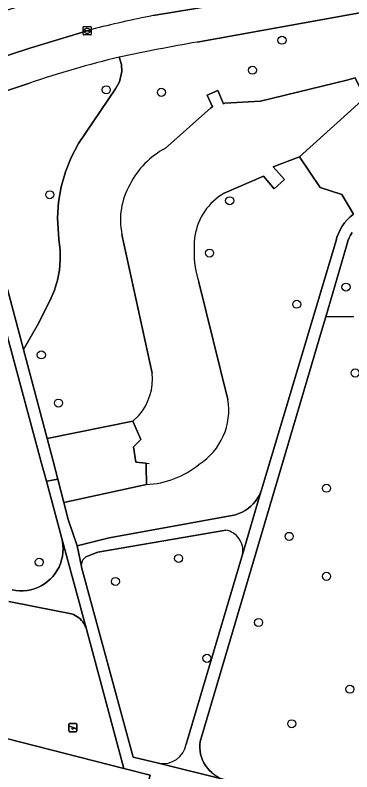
# Model space of a CAD drawing. Extents: x 157793 to 159380, y 380877 to 382313.
# Drawn here: x 158750.1 to 158791, y 381356.2 to 381448 of the extents above; entities that cross this region are included whole.
import ezdxf

# ---------------------------------------------------------------- set-up
doc = ezdxf.new("R2010")
doc.units = 0
for name, color, linetype in [('IMGEO_Boom', 7, 'Continuous'), ('IMGEO_Damwand', 7, 'Continuous'), ('IMGEO_Groenvoorziening', 7, 'Continuous'), ('IMGEO_Kolk', 7, 'Continuous'), ('IMGEO_Muur', 7, 'Continuous'), ('IMGEO_Rijbaan_lokaal_open', 7, 'Continuous'), ('IMGEO_Speelvoorziening', 7, 'Continuous'), ('IMGEO_Voetpad_halfverhard', 7, 'Continuous'), ('IMGEO_Voetpad_open', 7, 'Continuous'), ('IMGEO_Waterloop', 7, 'Continuous')]:
    doc.layers.add(name, color=color, linetype=linetype)

msp = doc.modelspace()

# ---------------------------------------------------------------- linework, layer by layer
at = {"layer": 'IMGEO_Boom'}
for centre in [(158782.553, 381444.948), (158778.967, 381441.314), (158761.203, 381438.932), (158767.905, 381438.629), (158754.343, 381426.2), (158776.2, 381425.468), (158773.753, 381419.12), (158790.324, 381414.993), (158784.346, 381412.905), (158753.321, 381406.763), (158791.435, 381404.563), (158755.409, 381400.911), (158787.957, 381390.577), (158783.43, 381384.736), (158769.996, 381382.054), (158753.069, 381381.599), (158787.962, 381379.887), (158762.325, 381379.264), (158779.704, 381374.282), (158773.434, 381369.935), (158790.794, 381366.185), (158783.738, 381361.995)]:
    msp.add_circle(centre, 0.489, dxfattribs=at)
at = {"layer": 'IMGEO_Damwand'}
for points in [[(158779.944, 381437.566), (158790.435, 381440.121)], [(158784.684, 381430.804), (158791.766, 381437.19)]]:
    msp.add_lwpolyline(points, dxfattribs=at)
for centre, radius, start, end in [((158773.109, 381422.916), 10.09, 118.03795, 153.12112), ((158771.513, 381423.15), 8.576, 149.68973, 191.83467), ((158768.285, 381400.076), 7.813, 302.68088, 9.50367), ((158765.633, 381401.802), 10.777, 272.38141, 309.6099)]:
    msp.add_arc(centre, radius, start, end, dxfattribs=at)
at = {"layer": 'IMGEO_Groenvoorziening'}
for points in [[(158795.371, 381448.874), (158772.246, 381444.735)], [(158749.198, 381414.721), (158751.156, 381407.409), (158752.865, 381410.361), (158754.384, 381413.398), (158754.908, 381414.618), (158755.274, 381415.812), (158755.514, 381417.037), (158755.624, 381418.281), (158755.603, 381419.53), (158755.452, 381420.769), (158755.296, 381423.391), (158755.419, 381425.282), (158755.74, 381427.15), (158756.255, 381428.974), (158756.957, 381430.735), (158757.839, 381432.412), (158762.332, 381439.04), (158762.799, 381439.894), (158763.085, 381441.144), (158763.054, 381442.001), (158762.779, 381442.893)], [(158762.779, 381442.893), (158763.054, 381442.001), (158763.085, 381441.144), (158762.799, 381439.894), (158762.332, 381439.04), (158757.839, 381432.412), (158756.957, 381430.735), (158756.255, 381428.974), (158755.74, 381427.15), (158755.419, 381425.282), (158755.296, 381423.391), (158755.452, 381420.769), (158755.603, 381419.53), (158755.624, 381418.281), (158755.514, 381417.037), (158755.274, 381415.812), (158754.908, 381414.618), (158754.384, 381413.398), (158752.865, 381410.361), (158751.156, 381407.409), (158754.045, 381396.605), (158764.452, 381398.704), (158765.169, 381399.412)], [(158768.366, 381431.822), (158773.929, 381436.744), (158774.107, 381436.851), (158773.463, 381438.297), (158774.773, 381438.865), (158775.453, 381437.245), (158775.622, 381437.327), (158779.944, 381437.566), (158790.435, 381440.121), (158791.44, 381440.394)], [(158751.899, 381439.743), (158741.158, 381436.188), (158740.675, 381436.052)], [(158791.766, 381437.19), (158784.684, 381430.804), (158787.189, 381427.06), (158789.812, 381426.233), (158791.221, 381423.826)], [(158766.081, 381391.035), (158756.061, 381388.847), (158756.585, 381386.799), (158757.693, 381383.574), (158761.577, 381384.55), (158776.51, 381387.25), (158776.924, 381387.353), (158777.326, 381387.493), (158777.715, 381387.668), (158778.087, 381387.877), (158778.438, 381388.118), (158778.767, 381388.39), (158779.069, 381388.69), (158779.344, 381389.016), (158779.589, 381389.365), (158779.801, 381389.734), (158779.98, 381390.121), (158780.123, 381390.523), (158780.225, 381390.912), (158789.122, 381420.65), (158789.228, 381421.031), (158789.399, 381421.499), (158789.612, 381421.95), (158789.864, 381422.38), (158790.153, 381422.786), (158790.478, 381423.164), (158790.834, 381423.512), (158791.221, 381423.826), (158789.812, 381426.233), (158787.189, 381427.06), (158784.684, 381430.804), (158781.499, 381429.574), (158782.845, 381428.05), (158781.594, 381426.926), (158780.291, 381428.471), (158775.525, 381426.378)], [(158766.779, 381404.563), (158763.119, 381421.391)], [(158791.08, 381421.633), (158790.88, 381421.311), (158790.709, 381420.973), (158790.569, 381420.621), (158790.461, 381420.257), (158790.427, 381420.11), (158787.87, 381411.388), (158791.293, 381411.421)], [(158749.774, 381378.253), (158750.222, 381378.174), (158750.676, 381378.135), (158751.131, 381378.137), (158751.585, 381378.18), (158752.032, 381378.263), (158752.471, 381378.385), (158752.897, 381378.547), (158753.307, 381378.745), (158753.697, 381378.98), (158754.065, 381379.248), (158754.407, 381379.549), (158754.721, 381379.878), (158755.005, 381380.234), (158755.255, 381380.615), (158755.471, 381381.016), (158755.649, 381381.435), (158755.79, 381381.868), (158755.892, 381382.311), (158755.953, 381382.763), (158755.974, 381383.218), (158755.954, 381383.672), (158755.894, 381384.124), (158755.813, 381384.493), (158753.938, 381391.427), (158753.308, 381393.755), (158747.412, 381415.584)], [(158772.434, 381415.578), (158775.991, 381401.366)], [(158791.293, 381411.421), (158787.87, 381411.388), (158787.238, 381409.232), (158786.429, 381406.47), (158772.602, 381359.821), (158772.569, 381359.442), (158772.57, 381359.062), (158772.605, 381358.684), (158772.673, 381358.31), (158772.775, 381357.944), (158772.909, 381357.588), (158773.074, 381357.246), (158773.269, 381356.919), (158773.492, 381356.612), (158773.742, 381356.326), (158774.017, 381356.063), (158774.314, 381355.826), (158774.631, 381355.616), (158774.965, 381355.435), (158775.315, 381355.285), (158775.676, 381355.167), (158804.057, 381348.081)], [(158775.726, 381385.49), (158760.197, 381382.806), (158758.738, 381382.25)], [(158770.925, 381359.513), (158777.759, 381382.551)], [(158758.195, 381381.073), (158758.211, 381380.991), (158764.49, 381357.957), (158767.568, 381357.204)], [(158749.103, 381360.186), (158763.353, 381356.565), (158758.803, 381373.475), (158758.724, 381373.707), (158758.624, 381373.931), (158758.504, 381374.146), (158758.366, 381374.349), (158758.21, 381374.538), (158758.038, 381374.714), (158757.851, 381374.872), (158757.65, 381375.014), (158757.438, 381375.137), (158757.215, 381375.241), (158756.985, 381375.324), (158756.747, 381375.387), (158756.576, 381375.418), (158755.324, 381375.664), (158749.36, 381376.834)]]:
    msp.add_lwpolyline(points, dxfattribs=at)
msp.add_lwpolyline([(158764.521, 381395.602), (158765.4, 381396.505), (158764.452, 381398.704), (158754.045, 381396.605), (158754.736, 381394.022), (158755.333, 381391.691), (158756.061, 381388.847), (158766.081, 381391.035), (158766.062, 381393.249), (158766.059, 381393.615), (158764.783, 381393.745)], close=True, dxfattribs=at)
for centre, radius, start, end in [((158827.815, 381133.889), 315.774, 100.13549, 101.88552), ((158789.789, 381329.238), 116.821, 103.36813, 108.92566), ((158773.109, 381422.916), 10.09, 118.03795, 153.12112), ((158771.513, 381423.15), 8.576, 149.68973, 191.83467), ((158779.164, 381420.08), 7.273, 120.02182, 171.11355), ((158785.245, 381419.448), 13.383, 172.45994, 196.80771), ((158760.115, 381403.819), 6.705, 318.91216, 6.37346), ((158768.285, 381400.076), 7.813, 302.68088, 9.50367), ((158765.633, 381401.802), 10.777, 272.38141, 309.6099), ((158775.276, 381383.006), 2.525, 349.62217, 79.72352), ((158759.336, 381381.26), 1.156, 121.13625, 189.33199), ((158768.078, 381360.058), 2.899, 259.86868, 349.17299)]:
    msp.add_arc(centre, radius, start, end, dxfattribs=at)
at = {"layer": 'IMGEO_Kolk'}
for p, q in [((158758.388, 381445.672), (158758.388, 381446.524)), ((158758.463, 381446.598), (158759.315, 381446.598)), ((158759.389, 381446.524), (158759.389, 381445.672)), ((158759.315, 381445.598), (158758.463, 381445.598)), ((158758.647, 381446.092), (158758.647, 381446.104)), ((158759.085, 381446.055), (158758.687, 381446.055)), ((158758.69, 381446.141), (158759.088, 381446.141)), ((158758.899, 381445.818), (158758.874, 381445.818)), ((158758.876, 381446.378), (158758.901, 381446.378)), ((158759.131, 381446.104), (158759.131, 381446.092))]:
    msp.add_line(p, q, dxfattribs=at)
for points in [[(158758.388, 381445.672), (158758.388, 381446.524)], [(158758.463, 381446.598), (158759.315, 381446.598)], [(158759.389, 381446.524), (158759.389, 381445.672)], [(158759.315, 381445.598), (158758.463, 381445.598)]]:
    msp.add_lwpolyline(points, dxfattribs=at)
for centre, radius, start, end in [((158758.465, 381446.522), 0.0765, 91.55205, 178.44795), ((158758.465, 381446.522), 0.0765, 91.55205, 178.44795), ((158759.313, 381446.522), 0.0765, 1.55205, 88.44795), ((158759.313, 381446.522), 0.0765, 1.55205, 88.44795), ((158758.465, 381445.674), 0.0765, 181.55205, 268.44795), ((158758.465, 381445.674), 0.0765, 181.55205, 268.44795), ((158758.687, 381446.101), 0.0403, 85.87752, 175.75265), ((158758.684, 381446.091), 0.0366, 178.93798, 274.71019), ((158759.088, 381446.098), 0.043, 264.86636, 352.45326), ((158759.092, 381446.103), 0.0386, 1.73085, 96.63898), ((158759.313, 381445.674), 0.0765, 271.55205, 358.44795), ((158759.313, 381445.674), 0.0765, 271.55205, 358.44795)]:
    msp.add_arc(centre, radius, start, end, dxfattribs=at)
for centre, major_axis, ratio, start_param, end_param in [((158758.875, 381446.098), (-0.387, 0.002), 0.722429, 4.712389, 7.853982), ((158758.9, 381446.098), (-0.39, 0.002), 0.717154, 1.570796, 4.712389)]:
    msp.add_ellipse(centre, major_axis=major_axis, ratio=ratio, start_param=start_param, end_param=end_param, dxfattribs=at)
at = {"layer": 'IMGEO_Muur'}
for points in [[(158790.435, 381440.121), (158791.44, 381440.394), (158792.612, 381437.978), (158791.766, 381437.19)], [(158781.499, 381429.574), (158782.845, 381428.05), (158781.594, 381426.926), (158780.291, 381428.471)], [(158765.4, 381396.505), (158764.521, 381395.602), (158764.783, 381393.745), (158766.059, 381393.615)], [(158766.059, 381393.615), (158766.44, 381393.573)]]:
    msp.add_lwpolyline(points, dxfattribs=at)
at = {"layer": 'IMGEO_Rijbaan_lokaal_open'}
for points in [[(158766.887, 381447.938), (158772.077, 381448.81), (158794.022, 381452.774), (158793.117, 381457.886), (158777.484, 381455.083), (158766.007, 381452.987)], [(158759.149, 381451.53), (158754.838, 381450.335), (158749.183, 381448.598), (158739.653, 381445.449), (158735.068, 381444.004), (158732.385, 381443.517), (158733.267, 381438.363), (158734.794, 381438.64), (158738.424, 381439.576), (158751.925, 381444.007), (158759.407, 381446.254)]]:
    msp.add_lwpolyline(points, dxfattribs=at)
msp.add_arc((158793.384, 381312.788), 137.723, 101.0926, 104.28275, dxfattribs=at)
at = {"layer": 'IMGEO_Speelvoorziening'}
for p, q in [((158756.751, 381362.032), (158757.541, 381362.032)), ((158757.541, 381362.032), (158756.751, 381362.032)), ((158756.651, 381361.132), (158756.651, 381361.932)), ((158756.651, 381361.932), (158756.651, 381361.132)), ((158757.034, 381361.56), (158756.695, 381361.697)), ((158756.72, 381361.757), (158757.596, 381361.404)), ((158757.572, 381361.344), (158757.232, 381361.481)), ((158757.641, 381361.932), (158757.641, 381361.132)), ((158757.641, 381361.132), (158757.641, 381361.932)), ((158757.541, 381361.032), (158756.751, 381361.032)), ((158756.751, 381361.032), (158757.541, 381361.032))]:
    msp.add_line(p, q, dxfattribs=at)
for centre, radius, start, end in [((158756.751, 381361.932), 0.1, 90, 180), ((158756.751, 381361.932), 0.1, 90, 180), ((158757.541, 381361.932), 0.1, 0, 90), ((158757.541, 381361.932), 0.1, 360, 90), ((158756.751, 381361.132), 0.1, 180, 270), ((158756.751, 381361.132), 0.1, 180, 270), ((158756.708, 381361.727), 0.0327, 68.07798, 248.07798), ((158757.113, 381361.47), 0.12, 130.99278, 5.16318), ((158757.541, 381361.132), 0.1, 270, 0), ((158757.541, 381361.132), 0.1, 270, 0), ((158757.584, 381361.374), 0.0327, 248.07798, 68.07798)]:
    msp.add_arc(centre, radius, start, end, dxfattribs=at)
at = {"layer": 'IMGEO_Voetpad_halfverhard'}
for points in [[(158736.778, 381432.653), (158746.898, 381416.638), (158747.412, 381415.584), (158753.308, 381393.755), (158753.938, 381391.427), (158754.22, 381391.48), (158755.333, 381391.691), (158754.736, 381394.022), (158754.045, 381396.605), (158751.156, 381407.409), (158749.198, 381414.721)], [(158791.221, 381423.826), (158790.834, 381423.512), (158790.478, 381423.164), (158790.153, 381422.786), (158789.864, 381422.38), (158789.612, 381421.95), (158789.399, 381421.499), (158789.228, 381421.031), (158789.122, 381420.65), (158780.225, 381390.912), (158780.123, 381390.523), (158779.98, 381390.121), (158777.759, 381382.551), (158770.925, 381359.513)], [(158774.017, 381356.063), (158773.742, 381356.326), (158773.492, 381356.612), (158773.269, 381356.919), (158773.074, 381357.246), (158772.909, 381357.588), (158772.775, 381357.944), (158772.673, 381358.31), (158772.605, 381358.684), (158772.57, 381359.062), (158772.569, 381359.442), (158772.602, 381359.821), (158786.429, 381406.47), (158787.238, 381409.232), (158787.87, 381411.388), (158790.427, 381420.11), (158790.461, 381420.257), (158790.569, 381420.621), (158790.709, 381420.973), (158790.88, 381421.311), (158791.08, 381421.633)], [(158804.057, 381348.081), (158775.676, 381355.167), (158767.568, 381357.204), (158764.49, 381357.957), (158758.211, 381380.991), (158758.195, 381381.073), (158757.693, 381383.574), (158756.585, 381386.799), (158756.061, 381388.847), (158755.333, 381391.691), (158754.22, 381391.48), (158753.938, 381391.427), (158755.813, 381384.493), (158758.803, 381373.475), (158763.353, 381356.565), (158766.549, 381355.753), (158766.195, 381354.34), (158800.076, 381345.818)], [(158777.759, 381382.551), (158779.98, 381390.121), (158779.801, 381389.734), (158779.589, 381389.365), (158779.344, 381389.016), (158779.069, 381388.69), (158778.767, 381388.39), (158778.438, 381388.118), (158778.087, 381387.877), (158777.715, 381387.668), (158777.326, 381387.493), (158776.924, 381387.353), (158776.51, 381387.25), (158761.577, 381384.55), (158757.693, 381383.574), (158758.195, 381381.073)], [(158758.738, 381382.25), (158760.197, 381382.806), (158775.726, 381385.49)], [(158749.36, 381376.834), (158755.324, 381375.664), (158756.576, 381375.418), (158756.747, 381375.387), (158756.985, 381375.324), (158757.215, 381375.241), (158757.438, 381375.137), (158757.65, 381375.014), (158757.851, 381374.872), (158758.038, 381374.714), (158758.21, 381374.538), (158758.366, 381374.349), (158758.504, 381374.146), (158758.624, 381373.931), (158758.724, 381373.707), (158758.803, 381373.475), (158755.813, 381384.493), (158755.894, 381384.124), (158755.954, 381383.672), (158755.974, 381383.218), (158755.953, 381382.763), (158755.892, 381382.311), (158755.79, 381381.868), (158755.649, 381381.435), (158755.471, 381381.016), (158755.255, 381380.615), (158755.005, 381380.234), (158754.721, 381379.878), (158754.407, 381379.549), (158754.065, 381379.248), (158753.697, 381378.98), (158753.307, 381378.745), (158752.897, 381378.547), (158752.471, 381378.385), (158752.032, 381378.263), (158751.585, 381378.18), (158751.131, 381378.137), (158750.676, 381378.135), (158750.222, 381378.174), (158749.774, 381378.253)], [(158767.568, 381357.204), (158775.676, 381355.167)]]:
    msp.add_lwpolyline(points, dxfattribs=at)
for centre, radius, start, end in [((158775.276, 381383.006), 2.525, 349.62217, 79.72352), ((158759.336, 381381.26), 1.156, 121.13625, 189.33199), ((158768.078, 381360.058), 2.899, 259.86868, 349.17299)]:
    msp.add_arc(centre, radius, start, end, dxfattribs=at)
at = {"layer": 'IMGEO_Voetpad_open'}
for points in [[(158796.436, 381453.212), (158794.022, 381452.774), (158772.077, 381448.81), (158766.887, 381447.938)], [(158772.246, 381444.735), (158795.371, 381448.874)], [(158759.407, 381446.254), (158751.925, 381444.007), (158738.424, 381439.576), (158734.794, 381438.64), (158733.267, 381438.363), (158729.405, 381437.662), (158723.522, 381436.604), (158718.561, 381435.697), (158715.682, 381435.213), (158706.812, 381433.639), (158704.378, 381433.192), (158695.571, 381431.627), (158693.185, 381431.197), (158684.271, 381429.582), (158681.857, 381429.13), (158677.887, 381428.402)], [(158685.82, 381426.099), (158692.708, 381427.326), (158692.827, 381426.92), (158697.359, 381427.707), (158697.23, 381428.155), (158703.858, 381429.376), (158704.002, 381428.98), (158708.541, 381429.769), (158708.46, 381430.174), (158715.168, 381431.404), (158715.335, 381431.022), (158719.759, 381431.79), (158719.651, 381432.253), (158720.75, 381432.443), (158728.121, 381433.547), (158734.291, 381434.471), (158735.947, 381434.719), (158740.675, 381436.052), (158741.158, 381436.188), (158751.899, 381439.743)], [(158766.195, 381354.34), (158766.549, 381355.753), (158763.353, 381356.565), (158749.103, 381360.186), (158748.53, 381357.276), (158748.144, 381355.313)]]:
    msp.add_lwpolyline(points, dxfattribs=at)
for centre, radius, start, end in [((158793.384, 381312.788), 137.723, 101.0926, 104.28275), ((158827.815, 381133.889), 315.774, 100.13549, 101.88552), ((158789.789, 381329.238), 116.821, 103.36813, 108.92566)]:
    msp.add_arc(centre, radius, start, end, dxfattribs=at)
at = {"layer": 'IMGEO_Waterloop'}
for points in [[(158775.525, 381426.378), (158780.291, 381428.471), (158781.594, 381426.926), (158782.845, 381428.05), (158781.499, 381429.574), (158784.684, 381430.804), (158791.766, 381437.19), (158792.612, 381437.978), (158791.44, 381440.394), (158790.435, 381440.121), (158779.944, 381437.566), (158775.622, 381437.327), (158775.453, 381437.245), (158774.773, 381438.865), (158773.463, 381438.297), (158774.107, 381436.851), (158773.929, 381436.744), (158768.366, 381431.822)], [(158763.119, 381421.391), (158766.779, 381404.563)], [(158775.991, 381401.366), (158772.434, 381415.578)], [(158765.169, 381399.412), (158764.452, 381398.704), (158765.4, 381396.505), (158764.521, 381395.602), (158764.783, 381393.745), (158766.059, 381393.615), (158766.062, 381393.249), (158766.081, 381391.035)]]:
    msp.add_lwpolyline(points, dxfattribs=at)
for centre, radius, start, end in [((158773.109, 381422.916), 10.09, 118.03795, 153.12112), ((158771.513, 381423.15), 8.576, 149.68973, 191.83467), ((158779.164, 381420.08), 7.273, 120.02182, 171.11355), ((158785.245, 381419.448), 13.383, 172.45994, 196.80771), ((158760.115, 381403.819), 6.705, 318.91216, 6.37346), ((158768.285, 381400.076), 7.813, 302.68088, 9.50367), ((158765.633, 381401.802), 10.777, 272.38141, 309.6099)]:
    msp.add_arc(centre, radius, start, end, dxfattribs=at)

doc.saveas('drawing.dxf')
